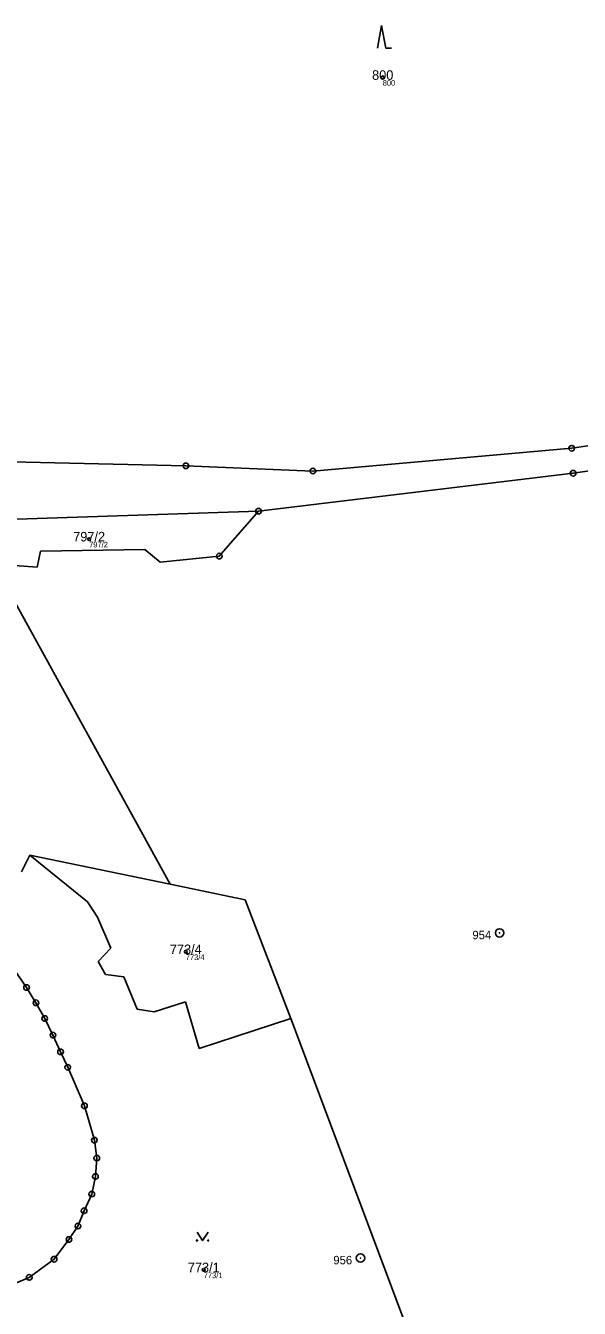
# Model space of a CAD drawing. Extents: x -869390 to -864576, y -1040967 to -1036941.
# Drawn here: x -866040.6 to -865942, y -1037911.3 to -1037682.7 of the extents above; entities that cross this region are included whole.
import ezdxf

# ---------------------------------------------------------------- set-up
doc = ezdxf.new("R2010")
doc.units = 0
for name, color, linetype in [('Definiční body', 7, 'Continuous'), ('Hranice parcel', 7, 'Continuous'), ('Parcelní čísla', 7, 'Continuous'), ('Značky bodu BP', 7, 'Continuous'), ('Značky kultur', 7, 'Continuous')]:
    doc.layers.add(name, color=color, linetype=linetype)

msp = doc.modelspace()

# ---------------------------------------------------------------- linework, layer by layer
at = {"layer": 'Definiční body'}
for centre in [(-865977.01, -1037691.91), (-866029.32, -1037774.18), (-866012.1, -1037847.71), (-866008.9, -1037904.39)]:
    msp.add_circle(centre, 0.25, dxfattribs=at)
at = {"layer": 'Hranice parcel'}
for p, q in [((-865943.33, -1037758), (-865877.81, -1037748.45)), ((-865943.33, -1037758), (-865989.45, -1037762.05)), ((-866012.07, -1037761.13), (-866051.27, -1037760.2)), ((-865989.45, -1037762.05), (-866012.07, -1037761.13)), ((-865943.08, -1037762.44), (-865932.86, -1037760.97)), ((-865943.08, -1037762.44), (-865999.13, -1037769.21)), ((-866052.4, -1037770.95), (-865999.13, -1037769.21)), ((-865999.13, -1037769.21), (-866006.12, -1037777.21)), ((-866037.97, -1037776.35), (-866038.58, -1037779.18)), ((-866019.41, -1037776.05), (-866037.97, -1037776.35)), ((-866016.66, -1037778.27), (-866019.41, -1037776.05)), ((-866006.12, -1037777.21), (-866016.66, -1037778.27)), ((-866046.32, -1037778.59), (-866014.87, -1037835.7)), ((-866038.58, -1037779.18), (-866046.32, -1037778.59)), ((-866041.38, -1037833.45), (-866039.91, -1037830.51)), ((-866039.91, -1037830.51), (-866014.87, -1037835.7)), ((-866029.63, -1037838.8), (-866039.91, -1037830.51)), ((-866014.87, -1037835.7), (-866001.52, -1037838.46)), ((-866027.82, -1037841.55), (-866029.63, -1037838.8)), ((-866001.52, -1037838.46), (-865993.39, -1037859.63)), ((-866025.48, -1037847.09), (-866027.82, -1037841.55)), ((-866044.46, -1037848.25), (-866040.47, -1037854.09)), ((-866027.7, -1037849.44), (-866025.48, -1037847.09)), ((-866026.41, -1037851.78), (-866027.7, -1037849.44)), ((-866023.13, -1037852.18), (-866026.41, -1037851.78)), ((-866020.73, -1037857.95), (-866023.13, -1037852.18)), ((-866040.47, -1037854.09), (-866038.79, -1037856.81)), ((-866038.79, -1037856.81), (-866037.23, -1037859.61)), ((-866017.74, -1037858.41), (-866020.73, -1037857.95)), ((-866012.13, -1037856.67), (-866017.74, -1037858.41)), ((-866009.7, -1037864.97), (-866012.13, -1037856.67)), ((-866037.23, -1037859.61), (-866035.76, -1037862.57)), ((-865993.39, -1037859.63), (-866009.7, -1037864.97)), ((-865971.44, -1037918.04), (-865993.39, -1037859.63)), ((-866035.76, -1037862.57), (-866034.41, -1037865.55)), ((-866034.41, -1037865.55), (-866033.14, -1037868.31)), ((-866033.14, -1037868.31), (-866030.15, -1037875.17)), ((-866030.15, -1037875.17), (-866028.38, -1037881.29)), ((-866028.38, -1037881.29), (-866027.96, -1037884.48)), ((-866027.96, -1037884.48), (-866028.19, -1037887.75)), ((-866028.19, -1037887.75), (-866028.85, -1037890.89)), ((-866028.85, -1037890.89), (-866030.21, -1037893.86)), ((-866030.21, -1037893.86), (-866031.31, -1037896.6)), ((-866031.31, -1037896.6), (-866032.92, -1037898.99)), ((-866032.92, -1037898.99), (-866035.56, -1037902.51)), ((-866035.56, -1037902.51), (-866039.99, -1037905.74)), ((-866039.99, -1037905.74), (-866045.57, -1037908.09))]:
    msp.add_line(p, q, dxfattribs=at)
at = {"layer": 'Značky bodu BP'}
for centre, radius in [((-865943.33, -1037758), 0.5), ((-865943.33, -1037758), 0.0303), ((-866012.07, -1037761.13), 0.5), ((-866012.07, -1037761.13), 0.0303), ((-865989.45, -1037762.05), 0.5), ((-865989.45, -1037762.05), 0.0303), ((-865943.08, -1037762.44), 0.5), ((-865943.08, -1037762.44), 0.0303), ((-865999.13, -1037769.21), 0.5), ((-865999.13, -1037769.21), 0.0303), ((-866006.12, -1037777.21), 0.5), ((-866006.12, -1037777.21), 0.0303), ((-865956.18, -1037844.36), 0.75), ((-865956.18, -1037844.36), 0.03), ((-866040.47, -1037854.09), 0.5), ((-866040.47, -1037854.09), 0.0303), ((-866038.79, -1037856.81), 0.5), ((-866038.79, -1037856.81), 0.0303), ((-866037.23, -1037859.61), 0.5), ((-866037.23, -1037859.61), 0.0303), ((-866035.76, -1037862.57), 0.5), ((-866035.76, -1037862.57), 0.0303), ((-866034.41, -1037865.55), 0.5), ((-866034.41, -1037865.55), 0.0303), ((-866033.14, -1037868.31), 0.5), ((-866033.14, -1037868.31), 0.0303), ((-866030.15, -1037875.17), 0.5), ((-866030.15, -1037875.17), 0.0303), ((-866028.38, -1037881.29), 0.5), ((-866028.38, -1037881.29), 0.0303), ((-866027.96, -1037884.48), 0.5), ((-866027.96, -1037884.48), 0.0303), ((-866028.19, -1037887.75), 0.5), ((-866028.19, -1037887.75), 0.0303), ((-866028.85, -1037890.89), 0.5), ((-866028.85, -1037890.89), 0.0303), ((-866030.21, -1037893.86), 0.5), ((-866030.21, -1037893.86), 0.0303), ((-866031.31, -1037896.6), 0.5), ((-866031.31, -1037896.6), 0.0303), ((-866032.92, -1037898.99), 0.5), ((-866032.92, -1037898.99), 0.0303), ((-866035.56, -1037902.51), 0.5), ((-866035.56, -1037902.51), 0.0303), ((-865980.96, -1037902.29), 0.75), ((-865980.96, -1037902.29), 0.03), ((-866039.99, -1037905.74), 0.5), ((-866039.99, -1037905.74), 0.0303)]:
    msp.add_circle(centre, radius, dxfattribs=at)
at = {"layer": 'Značky kultur'}
for p, q in [((-865977.2, -1037682.69), (-865977.95, -1037686.69)), ((-865976.45, -1037686.69), (-865977.2, -1037682.69)), ((-865976.45, -1037686.69), (-865975.45, -1037686.69))]:
    msp.add_line(p, q, dxfattribs=at)
msp.add_lwpolyline([(-866010.09, -1037897.68), (-866009.09, -1037899.18), (-866008.09, -1037897.68)], dxfattribs=at)
for centre in [(-866010.09, -1037899.18), (-866008.09, -1037899.18)]:
    msp.add_circle(centre, 0.1, dxfattribs=at)

# ---------------------------------------------------------------- texts
at = {"layer": 'Definiční body'}
for s, p in [('800', (-865977.01, -1037693.4)), ('797/2', (-866029.32, -1037775.67)), ('773/4', (-866012.1, -1037849.2)), ('773/1', (-866008.9, -1037905.88))]:
    msp.add_text(s, height=1, dxfattribs=at).set_placement(p)
at = {"layer": 'Parcelní čísla'}
for s, p in [('800', (-865978.9, -1037692.34)), ('797/2', (-866032.16, -1037774.6)), ('773/4', (-866014.94, -1037848.14)), ('773/1', (-866011.74, -1037904.82))]:
    msp.add_text(s, height=1.7, dxfattribs=at).set_placement(p)
at = {"layer": 'Značky bodu BP'}
for s, p in [('954', (-865961.02, -1037845.48)), ('956', (-865985.8, -1037903.41))]:
    msp.add_text(s, height=1.5, dxfattribs=at).set_placement(p)

doc.saveas('drawing.dxf')
